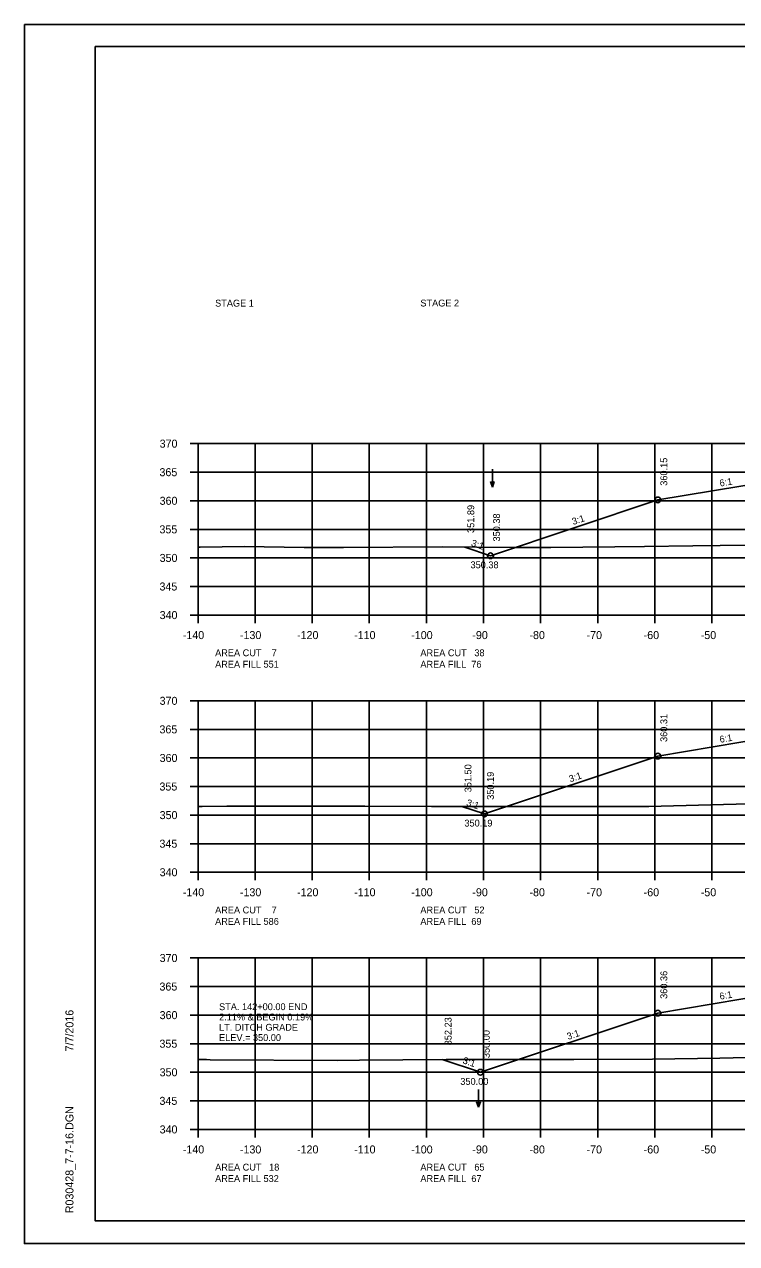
# Model space of a CAD drawing. Extents: x 1374859 to 1376773, y 382242 to 389804.
# Drawn here: x 1375964.2 to 1376088.9, y 386081.8 to 386295.2 of the extents above; entities that cross this region are included whole.
import ezdxf

# ---------------------------------------------------------------- set-up
doc = ezdxf.new("R2010")
doc.units = 0
for name, color, linetype in [('R_Axis', 7, 'Continuous'), ('R_Axis Annot', 7, 'Continuous'), ('R_Border', 7, 'Continuous'), ('R_Detour Annot', 7, 'Continuous'), ('R_Exist Surface', 7, 'Continuous'), ('R_Fin Surface', 7, 'Continuous'), ('R_Grid', 7, 'Continuous'), ('R_No Plot', 7, 'Continuous'), ('R_Water Annot', 7, 'Continuous'), ('R_Xsect Elev', 7, 'Continuous'), ('R_Xsect Slope', 7, 'Continuous')]:
    doc.layers.add(name, color=color, linetype=linetype)

msp = doc.modelspace()

# ---------------------------------------------------------------- linework, layer by layer
at = {"layer": 'R_Axis'}
for p, q in [((1375993.17, 386221.8), (1375994.57, 386221.8)), ((1375994.57, 386191.8), (1375994.57, 386221.8)), ((1375993.17, 386216.8), (1375994.57, 386216.8)), ((1375993.17, 386211.8), (1375994.57, 386211.8)), ((1375993.17, 386206.8), (1375994.57, 386206.8)), ((1375993.17, 386201.8), (1375994.57, 386201.8)), ((1375993.17, 386196.8), (1375994.57, 386196.8)), ((1375993.17, 386191.8), (1375994.57, 386191.8)), ((1375994.57, 386191.8), (1376274.57, 386191.8)), ((1375994.57, 386190.4), (1375994.57, 386191.8)), ((1376004.57, 386190.4), (1376004.57, 386191.8)), ((1376014.57, 386190.4), (1376014.57, 386191.8)), ((1376024.57, 386190.4), (1376024.57, 386191.8)), ((1376034.57, 386190.4), (1376034.57, 386191.8)), ((1376044.57, 386190.4), (1376044.57, 386191.8)), ((1376054.57, 386190.4), (1376054.57, 386191.8)), ((1376064.57, 386190.4), (1376064.57, 386191.8)), ((1376074.57, 386190.4), (1376074.57, 386191.8)), ((1376084.57, 386190.4), (1376084.57, 386191.8)), ((1375993.17, 386176.8), (1375994.57, 386176.8)), ((1375994.57, 386146.8), (1375994.57, 386176.8)), ((1375993.17, 386171.8), (1375994.57, 386171.8)), ((1375993.17, 386166.8), (1375994.57, 386166.8)), ((1375993.17, 386161.8), (1375994.57, 386161.8)), ((1375993.17, 386156.8), (1375994.57, 386156.8)), ((1375993.17, 386151.8), (1375994.57, 386151.8)), ((1375993.17, 386146.8), (1375994.57, 386146.8)), ((1375994.57, 386146.8), (1376274.57, 386146.8)), ((1375994.57, 386145.4), (1375994.57, 386146.8)), ((1376004.57, 386145.4), (1376004.57, 386146.8)), ((1376014.57, 386145.4), (1376014.57, 386146.8)), ((1376024.57, 386145.4), (1376024.57, 386146.8)), ((1376034.57, 386145.4), (1376034.57, 386146.8)), ((1376044.57, 386145.4), (1376044.57, 386146.8)), ((1376054.57, 386145.4), (1376054.57, 386146.8)), ((1376064.57, 386145.4), (1376064.57, 386146.8)), ((1376074.57, 386145.4), (1376074.57, 386146.8)), ((1376084.57, 386145.4), (1376084.57, 386146.8)), ((1375993.17, 386131.8), (1375994.57, 386131.8)), ((1375994.57, 386101.8), (1375994.57, 386131.8)), ((1375993.17, 386126.8), (1375994.57, 386126.8)), ((1375993.17, 386121.8), (1375994.57, 386121.8)), ((1375993.17, 386116.8), (1375994.57, 386116.8)), ((1375993.17, 386111.8), (1375994.57, 386111.8)), ((1375993.17, 386106.8), (1375994.57, 386106.8)), ((1375993.17, 386101.8), (1375994.57, 386101.8)), ((1375994.57, 386101.8), (1376274.57, 386101.8)), ((1375994.57, 386100.4), (1375994.57, 386101.8)), ((1376004.57, 386100.4), (1376004.57, 386101.8)), ((1376014.57, 386100.4), (1376014.57, 386101.8)), ((1376024.57, 386100.4), (1376024.57, 386101.8)), ((1376034.57, 386100.4), (1376034.57, 386101.8)), ((1376044.57, 386100.4), (1376044.57, 386101.8)), ((1376054.57, 386100.4), (1376054.57, 386101.8)), ((1376064.57, 386100.4), (1376064.57, 386101.8)), ((1376074.57, 386100.4), (1376074.57, 386101.8)), ((1376084.57, 386100.4), (1376084.57, 386101.8))]:
    msp.add_line(p, q, dxfattribs=at)
at = {"layer": 'R_Border'}
for p, q in [((1375976.57, 386291.26), (1376292.75, 386291.26)), ((1375976.57, 386085.8), (1375976.57, 386291.26)), ((1375976.57, 386085.8), (1375976.57, 386085.8)), ((1376292.75, 386085.8), (1375976.57, 386085.8))]:
    msp.add_line(p, q, dxfattribs=at)
at = {"layer": 'R_Exist Surface'}
for points in [[(1375994.57, 386203.68), (1375994.95, 386203.69), (1376002.66, 386203.78), (1376013.14, 386203.65), (1376017.97, 386203.6), (1376020.03, 386203.6), (1376037.4, 386203.72), (1376049.38, 386203.63), (1376056.35, 386203.6), (1376067.57, 386203.73), (1376072.75, 386203.8), (1376081.2, 386203.94), (1376090.82, 386204.05)], [(1375994.57, 386158.32), (1375995.32, 386158.32), (1375999.59, 386158.34), (1376015.67, 386158.39), (1376023.78, 386158.34), (1376035.46, 386158.3), (1376047.95, 386158.31), (1376054.53, 386158.32), (1376059.26, 386158.3), (1376073.53, 386158.3), (1376084.38, 386158.61), (1376091.01, 386158.77)], [(1375994.57, 386114.01), (1375996.07, 386114.01), (1375996.67, 386114), (1376018.92, 386113.86), (1376022.84, 386113.91), (1376038.01, 386114.04), (1376052.35, 386114.04), (1376056.8, 386114.04), (1376060.37, 386114.05), (1376074.16, 386114.11), (1376085.96, 386114.27), (1376090.64, 386114.37)]]:
    msp.add_lwpolyline(points, dxfattribs=at)
at = {"layer": 'R_Fin Surface'}
for points in [[(1376041.29, 386203.69), (1376045.79, 386202.19), (1376075.09, 386211.95), (1376089.65, 386214.38), (1376097.09, 386215.62), (1376105.09, 386215.94), (1376134.59, 386216.53), (1376164.09, 386215.94), (1376172.09, 386215.62), (1376179.52, 386214.38), (1376194.09, 386211.95), (1376223.84, 386202.03), (1376231.97, 386204.74)], [(1376040.79, 386158.31), (1376044.72, 386157), (1376075.09, 386167.12), (1376089.65, 386169.55), (1376097.09, 386170.78), (1376105.09, 386171.1), (1376134.59, 386171.69), (1376164.09, 386171.1), (1376172.09, 386170.78), (1376179.52, 386169.55), (1376194.09, 386167.12), (1376226.11, 386156.44), (1376235.08, 386159.43)], [(1376037.31, 386114.03), (1376044.01, 386111.8), (1376075.09, 386122.16), (1376089.65, 386124.59), (1376097.09, 386125.83), (1376105.09, 386126.15), (1376134.59, 386126.74), (1376164.09, 386126.15), (1376172.09, 386125.83), (1376179.52, 386124.59), (1376194.09, 386122.16), (1376228.02, 386110.85), (1376238.44, 386114.33)]]:
    msp.add_lwpolyline(points, dxfattribs=at)
at = {"layer": 'R_Grid'}
for p, q in [((1375994.57, 386221.8), (1376274.57, 386221.8)), ((1375994.57, 386191.8), (1375994.57, 386221.8)), ((1376004.57, 386191.8), (1376004.57, 386221.8)), ((1376014.57, 386191.8), (1376014.57, 386221.8)), ((1376024.57, 386191.8), (1376024.57, 386221.8)), ((1376034.57, 386191.8), (1376034.57, 386221.8)), ((1376044.57, 386191.8), (1376044.57, 386221.8)), ((1376054.57, 386191.8), (1376054.57, 386221.8)), ((1376064.57, 386191.8), (1376064.57, 386221.8)), ((1376074.57, 386191.8), (1376074.57, 386221.8)), ((1376084.57, 386191.8), (1376084.57, 386221.8)), ((1375994.57, 386216.8), (1376274.57, 386216.8)), ((1375994.57, 386211.8), (1376274.57, 386211.8)), ((1375994.57, 386206.8), (1376274.57, 386206.8)), ((1375994.57, 386201.8), (1376274.57, 386201.8)), ((1375994.57, 386196.8), (1376274.57, 386196.8)), ((1375994.57, 386191.8), (1376274.57, 386191.8)), ((1375994.57, 386176.8), (1376274.57, 386176.8)), ((1375994.57, 386146.8), (1375994.57, 386176.8)), ((1376004.57, 386146.8), (1376004.57, 386176.8)), ((1376014.57, 386146.8), (1376014.57, 386176.8)), ((1376024.57, 386146.8), (1376024.57, 386176.8)), ((1376034.57, 386146.8), (1376034.57, 386176.8)), ((1376044.57, 386146.8), (1376044.57, 386176.8)), ((1376054.57, 386146.8), (1376054.57, 386176.8)), ((1376064.57, 386146.8), (1376064.57, 386176.8)), ((1376074.57, 386146.8), (1376074.57, 386176.8)), ((1376084.57, 386146.8), (1376084.57, 386176.8)), ((1375994.57, 386171.8), (1376274.57, 386171.8)), ((1375994.57, 386166.8), (1376274.57, 386166.8)), ((1375994.57, 386161.8), (1376274.57, 386161.8)), ((1375994.57, 386156.8), (1376274.57, 386156.8)), ((1375994.57, 386151.8), (1376274.57, 386151.8)), ((1375994.57, 386146.8), (1376274.57, 386146.8)), ((1375994.57, 386131.8), (1376274.57, 386131.8)), ((1375994.57, 386101.8), (1375994.57, 386131.8)), ((1376004.57, 386101.8), (1376004.57, 386131.8)), ((1376014.57, 386101.8), (1376014.57, 386131.8)), ((1376024.57, 386101.8), (1376024.57, 386131.8)), ((1376034.57, 386101.8), (1376034.57, 386131.8)), ((1376044.57, 386101.8), (1376044.57, 386131.8)), ((1376054.57, 386101.8), (1376054.57, 386131.8)), ((1376064.57, 386101.8), (1376064.57, 386131.8)), ((1376074.57, 386101.8), (1376074.57, 386131.8)), ((1376084.57, 386101.8), (1376084.57, 386131.8)), ((1375994.57, 386126.8), (1376274.57, 386126.8)), ((1375994.57, 386121.8), (1376274.57, 386121.8)), ((1375994.57, 386116.8), (1376274.57, 386116.8)), ((1375994.57, 386111.8), (1376274.57, 386111.8)), ((1375994.57, 386106.8), (1376274.57, 386106.8)), ((1375994.57, 386101.8), (1376274.57, 386101.8))]:
    msp.add_line(p, q, dxfattribs=at)
at = {"layer": 'R_No Plot'}
for p, q in [((1375964.17, 386295.16), (1376297.5, 386295.16)), ((1375964.17, 386081.83), (1376297.5, 386081.83))]:
    msp.add_line(p, q, dxfattribs=at)
for points in [[(1375964.16, 386295.16), (1376297.5, 386295.16), (1376297.5, 386081.82), (1375964.16, 386081.82)], [(1376210.49, 386291.26), (1376210.49, 386281.38), (1376246.22, 386281.38), (1376246.22, 386278.46), (1376269.42, 386278.46), (1376269.42, 386254.13), (1376292.75, 386254.13), (1376292.75, 386085.8), (1375976.57, 386085.8), (1375976.57, 386291.26)]]:
    msp.add_lwpolyline(points, close=True, dxfattribs=at)
for centre in [(1376075.09, 386211.95), (1376045.79, 386202.19), (1376075.09, 386167.12), (1376044.72, 386157), (1376075.09, 386122.16), (1376044.01, 386111.8)]:
    msp.add_circle(centre, 0.5, dxfattribs=at)
at = {"layer": 'R_Water Annot'}
for p, q in [((1376046.11, 386217.33), (1376046.11, 386214.19)), ((1376046.11, 386214.19), (1376045.76, 386215.15)), ((1376046.11, 386214.19), (1376046.46, 386215.15)), ((1376043.69, 386108.81), (1376043.69, 386105.67)), ((1376043.69, 386105.67), (1376043.34, 386106.63)), ((1376043.69, 386105.67), (1376044.04, 386106.63))]:
    msp.add_line(p, q, dxfattribs=at)

# ---------------------------------------------------------------- texts
at = {"layer": 'R_Axis Annot'}
for s, p in [('STAGE 1', (1375997.57, 386245.78)), ('STAGE 2', (1376033.51, 386245.8))]:
    msp.add_text(s, height=1.2, rotation=360, dxfattribs=at).set_placement(p)
for s, height, p in [('370', 1.4, (1375987.85, 386221.1)), ('365', 1.4, (1375987.82, 386216.1)), ('360', 1.4, (1375987.85, 386211.1)), ('355', 1.4, (1375987.82, 386206.1)), ('350', 1.4, (1375987.85, 386201.1)), ('345', 1.4, (1375987.82, 386196.1)), ('340', 1.4, (1375987.85, 386191.1)), ('-140', 1.4, (1375991.91, 386187.6)), ('-130', 1.4, (1376001.91, 386187.6)), ('-120', 1.4, (1376011.91, 386187.6)), ('-110', 1.4, (1376021.91, 386187.6)), ('-100', 1.4, (1376031.91, 386187.6)), ('-90', 1.4, (1376042.61, 386187.6)), ('-80', 1.4, (1376052.61, 386187.6)), ('-70', 1.4, (1376062.61, 386187.6)), ('-60', 1.4, (1376072.61, 386187.6)), ('-50', 1.4, (1376082.61, 386187.6)), ('AREA CUT    7', 1.2, (1375997.57, 386184.6)), ('AREA FILL 551', 1.2, (1375997.57, 386182.6)), ('AREA CUT   38', 1.2, (1376033.51, 386184.6)), ('AREA FILL  76', 1.2, (1376033.51, 386182.6)), ('370', 1.4, (1375987.85, 386176.1)), ('365', 1.4, (1375987.82, 386171.1)), ('360', 1.4, (1375987.85, 386166.1)), ('355', 1.4, (1375987.82, 386161.1)), ('350', 1.4, (1375987.85, 386156.1)), ('345', 1.4, (1375987.82, 386151.1)), ('340', 1.4, (1375987.85, 386146.1)), ('-140', 1.4, (1375991.91, 386142.6)), ('-130', 1.4, (1376001.91, 386142.6)), ('-120', 1.4, (1376011.91, 386142.6)), ('-110', 1.4, (1376021.91, 386142.6)), ('-100', 1.4, (1376031.91, 386142.6)), ('-90', 1.4, (1376042.61, 386142.6)), ('-80', 1.4, (1376052.61, 386142.6)), ('-70', 1.4, (1376062.61, 386142.6)), ('-60', 1.4, (1376072.61, 386142.6)), ('-50', 1.4, (1376082.61, 386142.6)), ('AREA CUT    7', 1.2, (1375997.57, 386139.6)), ('AREA CUT   52', 1.2, (1376033.51, 386139.6)), ('AREA FILL 586', 1.2, (1375997.57, 386137.6)), ('AREA FILL  69', 1.2, (1376033.51, 386137.6)), ('370', 1.4, (1375987.85, 386131.1)), ('365', 1.4, (1375987.82, 386126.1)), ('360', 1.4, (1375987.85, 386121.1)), ('355', 1.4, (1375987.82, 386116.1)), ('350', 1.4, (1375987.85, 386111.1)), ('345', 1.4, (1375987.82, 386106.1)), ('340', 1.4, (1375987.85, 386101.1)), ('-140', 1.4, (1375991.91, 386097.6)), ('-130', 1.4, (1376001.91, 386097.6)), ('-120', 1.4, (1376011.91, 386097.6)), ('-110', 1.4, (1376021.91, 386097.6)), ('-100', 1.4, (1376031.91, 386097.6)), ('-90', 1.4, (1376042.61, 386097.6)), ('-80', 1.4, (1376052.61, 386097.6)), ('-70', 1.4, (1376062.61, 386097.6)), ('-60', 1.4, (1376072.61, 386097.6)), ('-50', 1.4, (1376082.61, 386097.6)), ('AREA CUT   18', 1.2, (1375997.57, 386094.6)), ('AREA CUT   65', 1.2, (1376033.51, 386094.6)), ('AREA FILL 532', 1.2, (1375997.57, 386092.6)), ('AREA FILL  67', 1.2, (1376033.51, 386092.6))]:
    msp.add_text(s, height=height, dxfattribs=at).set_placement(p)
at = {"layer": 'R_Border'}
for s, p in [('7/7/2016', (1375972.76, 386115.45)), ('R030428_7-7-16.DGN', (1375972.76, 386087.13))]:
    msp.add_text(s, height=1.4, rotation=90, dxfattribs=at).set_placement(p)
at = {"layer": 'R_Detour Annot'}
for s, p in [('STA. 142+00.00 END', (1375998.26, 386122.67)), ('2.11% & BEGIN 0.19%', (1375998.26, 386120.87)), ('LT. DITCH GRADE', (1375998.26, 386119.07)), ('ELEV.= 350.00', (1375998.26, 386117.27))]:
    msp.add_text(s, height=1.2, dxfattribs=at).set_placement(p)
at = {"layer": 'R_Xsect Elev'}
for s, p in [('360.15', (1376076.74, 386214.43)), ('351.89', (1376042.94, 386206.17)), ('350.38', (1376047.45, 386204.67)), ('360.31', (1376076.74, 386169.6)), ('351.50', (1376042.45, 386160.79)), ('350.19', (1376046.38, 386159.48)), ('360.36', (1376076.74, 386124.64)), ('352.23', (1376038.97, 386116.52)), ('350.00', (1376045.66, 386114.28))]:
    msp.add_text(s, height=1.2, rotation=90, dxfattribs=at).set_placement(p)
for s, p in [('350.38', (1376042.29, 386199.99)), ('350.19', (1376041.22, 386154.8)), ('350.00', (1376040.51, 386109.6))]:
    msp.add_text(s, height=1.2, dxfattribs=at).set_placement(p)
at = {"layer": 'R_Xsect Slope'}
for s, rotation, p in [('6:1', 9.4642, (1376086, 386214.28)), ('3:1', 18.4349, (1376060.28, 386207.55)), ('3:1', 341.5651, (1376042.29, 386203.92)), ('6:1', 9.4642, (1376086, 386169.44)), ('3:1', 18.4349, (1376059.75, 386162.53)), ('3:1', 341.5651, (1376041.45, 386158.5)), ('6:1', 9.4642, (1376086, 386124.49)), ('3:1', 18.4349, (1376059.39, 386117.46)), ('3:1', 341.5651, (1376040.82, 386113.39))]:
    msp.add_text(s, height=1.2, rotation=rotation, dxfattribs=at).set_placement(p)

doc.saveas('drawing.dxf')
